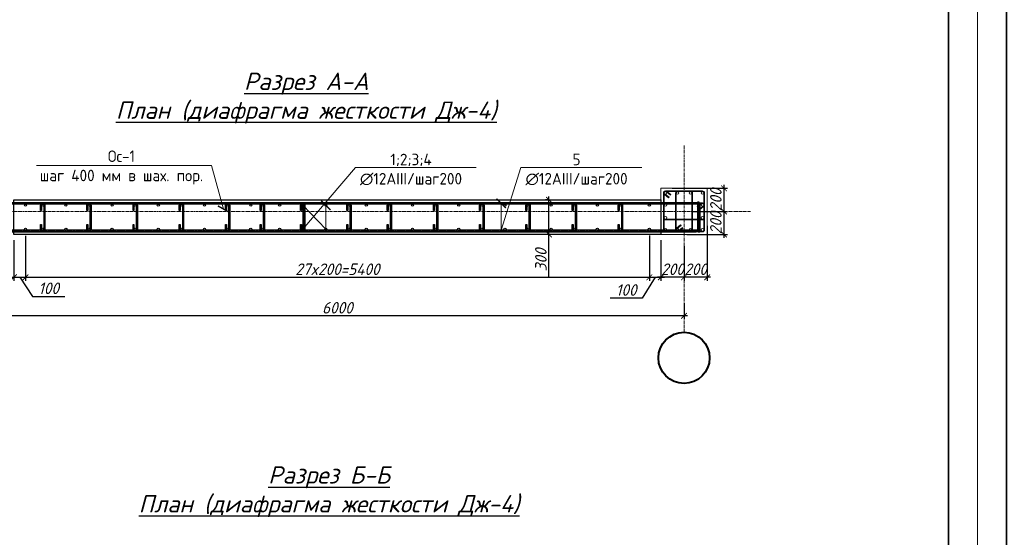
# Model space of a CAD drawing. Header units: millimetres. Extents: x -33345 to 4712671, y -3392 to 121473.
# Tile 1025 of 1056: x 4090046 to 4107090, y 71995 to 80958. Entities that reach past the tile are written whole.
import ezdxf
from ezdxf import colors
from ezdxf.entities.mleader import LeaderData, LeaderLine
from ezdxf.math import Vec2, Vec3

# ---------------------------------------------------------------- set-up
doc = ezdxf.new("R2010")
doc.units = ezdxf.units.MM
for name, pattern in [('AM_DIN_G_W050', [13.75, 9.75, -1.5, 1, -1.5]), ('ГОСТ 2.303 5', [24, 20, -1.5, 1, -1.5]), ('ГОСТ 2.303 6', [12, 8, -1.5, 1, -1.5]), ('осевая', [2, 1.25, -0.25, 0.25, -0.25])]:
    doc.linetypes.add(name, pattern=pattern)
doc.layers.add('_линия', color=7, linetype='Continuous')
for name, color, linetype, lineweight in [('w-line', 7, 'Continuous', 0), ('w-Армирования', 172, 'Continuous', 30), ('КЖ_ОСИ', 1, 'Continuous', 25), ('ос КЖ', 242, 'осевая', 15)]:
    doc.layers.add(name, color=color, linetype=linetype, lineweight=lineweight)
doc.styles.add('_text', font='isocpeui.ttf')
doc.styles.add('GOST-2.304_Type-B', font='GOST Common.ttf')
doc.styles.add('GOST-2.304_Type-B_italic', font='GOST Common Italic.ttf')
doc.dimstyles.new('A_100', dxfattribs={"dimtxt": 100, "dimasz": 50, "dimexe": 30, "dimexo": 50, "dimgap": 20, "dimtad": 1, "dimdec": 0, "dimtxsty": 'GOST-2.304_Type-B_italic', "dimblk": 'ARCHTICK', "dimcen": 0, "dimdle": 30, "dimclrd": 256, "dimclre": 256, "dimadec": 0, "dimazin": 0, "dimtfac": 1, "dimtdec": 0, "dimtmove": 0, "dimatfit": 3, "dimfxl": 1, "dimlwd": -1, "dimlwe": -1, "dimarcsym": 1})

# ---------------------------------------------------------------- blocks, each defined once
blk = doc.blocks.new('srhet')
at = {"lineweight": 20}
blk.add_lwpolyline([(-49807960, 24193266), (-49748560, 24193266), (-49748560, 24235266), (-49807960, 24235266)], close=True, dxfattribs=at)
at = {"lineweight": 35}
blk.add_lwpolyline([(-49805960, 24193766), (-49749060, 24193766), (-49749060, 24234766), (-49805960, 24234766)], close=True, dxfattribs=at)
blk = doc.blocks.new('_ArchTick')
at = {"color": 0, "linetype": 'ByBlock', "const_width": 0.15}
blk.add_lwpolyline([(-0.5, -0.5), (0.5, 0.5)], dxfattribs=at)
blk = doc.blocks.new('*D763')
at = {"transparency": 16777216}
for p, q in [((3932155.8, 1531158.2), (3932155.8, 1531042.4)), ((3938155.8, 1531181.3), (3938155.8, 1531042.4)), ((3938185.8, 1531072.4), (3932125.8, 1531072.4))]:
    blk.add_line(p, q, dxfattribs=at)
at = {"layer": 'Defpoints', "color": 0, "lineweight": 0, "transparency": 16777216}
for p in [(3932155.8, 1531208.2), (3938155.8, 1531231.3), (3932155.8, 1531072.4)]:
    blk.add_point(p, dxfattribs=at)
at = {"transparency": 16777216, "xscale": 50, "yscale": 50, "zscale": 50, "rotation": 180}
blk.add_blockref('_ArchTick', (3932155.8, 1531072.4), dxfattribs=at)
at = {"transparency": 16777216, "xscale": 50, "yscale": 50, "zscale": 50}
blk.add_blockref('_ArchTick', (3938155.8, 1531072.4), dxfattribs=at)
at = {"color": 0, "transparency": 16777216, "insert": (3935155.8, 1531142.4), "char_height": 100, "attachment_point": 5, "style": 'GOST-2.304_Type-B_italic'}
blk.add_mtext('6000', dxfattribs=at)
blk = doc.blocks.new('sg')
at = {"layer": 'w-line', "color": 0, "ltscale": 100}
blk.add_lwpolyline([(-221433862, 49544442), (-221428862, 49544442), (-221428862, 49549442), (-221433862, 49549442)], close=True, dxfattribs=at)
at = {"layer": 'w-Армирования', "color": 0, "lineweight": 13, "ltscale": 100}
for points in [[(-221432986, 49548466), (-221433441, 49548827, -0.7364565), (-221433362, 49549082), (-221429362, 49549082, -0.4142136), (-221429222, 49548942), (-221429222, 49544942, -0.4142136), (-221429362, 49544802), (-221433362, 49544802, -0.4142136), (-221433502, 49544942), (-221433502, 49548942, -0.6509933), (-221433268, 49549046), (-221432831, 49548700), (-221432782, 49548762), (-221433214, 49549105, 0.651037), (-221433582, 49548942), (-221433582, 49544942, 0.4142136), (-221433362, 49544722), (-221429362, 49544722, 0.4142136), (-221429142, 49544942), (-221429142, 49548942, 0.4142136), (-221429362, 49549162), (-221433362, 49549162, 0.7364553), (-221433487, 49548761), (-221433035, 49548403)], [(-221431684, 49545420), (-221432147, 49545053, 0.7161724), (-221432062, 49544802), (-221430662, 49544802, 0.4142136), (-221430522, 49544942), (-221430522, 49548942, 0.4142136), (-221430662, 49549082), (-221432062, 49549082, 0.4142136), (-221432202, 49548942), (-221432202, 49544942, 0.6451153), (-221431970, 49544837), (-221431530, 49545186), (-221431480, 49545123), (-221431916, 49544778, -0.6474561), (-221432282, 49544942), (-221432282, 49548942, -0.4142136), (-221432062, 49549162), (-221430662, 49549162, -0.4142136), (-221430442, 49548942), (-221430442, 49544942, -0.4142136), (-221430662, 49544722), (-221432062, 49544722, -0.7402736), (-221432185, 49545124), (-221431734, 49545482)], [(-221429895, 49547398), (-221429455, 49547747, -0.6451392), (-221429222, 49547642), (-221429222, 49546242, -0.4142136), (-221429362, 49546102), (-221433362, 49546102, -0.4142136), (-221433502, 49546242), (-221433502, 49547642, -0.4142136), (-221433362, 49547782), (-221429362, 49547782, -0.7424151), (-221429285, 49547525), (-221429740, 49547164), (-221429691, 49547102), (-221429239, 49547459, 0.7402736), (-221429362, 49547862), (-221433362, 49547862, 0.4142136), (-221433582, 49547642), (-221433582, 49546242, 0.4142136), (-221433362, 49546022), (-221429362, 49546022, 0.4142136), (-221429142, 49546242), (-221429142, 49547642, 0.6474593), (-221429508, 49547806), (-221429944, 49547461)]]:
    blk.add_lwpolyline(points, format="xyb", close=True, dxfattribs=at)
for centre in [(-221433362, 49548942), (-221432062, 49548942), (-221430662, 49548942), (-221429362, 49548942), (-221433362, 49547642), (-221429362, 49547642), (-221433362, 49546242), (-221429362, 49546242), (-221433362, 49544942), (-221432062, 49544942), (-221430662, 49544942), (-221429362, 49544942)]:
    blk.add_circle(centre, 140, dxfattribs=at)
at = {"layer": 'КЖ_ОСИ', "color": 0, "linetype": 'AM_DIN_G_W050', "lineweight": 13, "ltscale": 100}
for points in [[(-221432807, 49548731), (-221433250, 49549083, 0.6274968), (-221433542, 49548942), (-221433542, 49544942, 0.4142136), (-221433362, 49544762), (-221429362, 49544762, 0.4142136), (-221429182, 49544942), (-221429182, 49548942, 0.4142136), (-221429362, 49549122), (-221433362, 49549122, 0.7016331), (-221433477, 49548804), (-221433011, 49548434)], [(-221431505, 49545154), (-221431949, 49544802, -0.6306121), (-221432242, 49544942), (-221432242, 49548942, -0.4142136), (-221432062, 49549122), (-221430662, 49549122, -0.4142136), (-221430482, 49548942), (-221430482, 49544942, -0.4142136), (-221430662, 49544762), (-221432062, 49544762, -0.6306019), (-221432202, 49545055), (-221431709, 49545451)], [(-221429715, 49547133), (-221429222, 49547529, 0.6306121), (-221429362, 49547822), (-221433362, 49547822, 0.4142136), (-221433542, 49547642), (-221433542, 49546242, 0.4142136), (-221433362, 49546062), (-221429362, 49546062, 0.4142136), (-221429182, 49546242), (-221429182, 49547642, 0.6306019), (-221429475, 49547782), (-221429919, 49547430)]]:
    blk.add_lwpolyline(points, format="xyb", dxfattribs=at)
blk = doc.blocks.new('*D766')
at = {"transparency": 16777216}
for p, q in [((3932355.8, 1531726.7), (3932355.8, 1531376.2)), ((3932456.1, 1531764.6), (3932456.1, 1531376.2)), ((3932325.8, 1531406.2), (3932486.1, 1531406.2)), ((3932406, 1531406.2), (3932517.8, 1531241.2)), ((3932517.8, 1531241.2), (3932795.9, 1531241.2))]:
    blk.add_line(p, q, dxfattribs=at)
at = {"layer": 'Defpoints', "color": 0, "lineweight": 0, "transparency": 16777216}
for p in [(3932456.1, 1531814.6), (3932355.8, 1531776.7), (3932456.1, 1531406.2)]:
    blk.add_point(p, dxfattribs=at)
at = {"transparency": 16777216, "xscale": 50, "yscale": 50, "zscale": 50, "rotation": 180}
blk.add_blockref('_ArchTick', (3932355.8, 1531406.2), dxfattribs=at)
at = {"transparency": 16777216, "xscale": 50, "yscale": 50, "zscale": 50}
blk.add_blockref('_ArchTick', (3932456.1, 1531406.2), dxfattribs=at)
at = {"color": 0, "transparency": 16777216, "insert": (3932656.8, 1531311.2), "char_height": 100, "attachment_point": 5, "style": 'GOST-2.304_Type-B_italic'}
blk.add_mtext('100', dxfattribs=at)
blk = doc.blocks.new('*D767')
at = {"transparency": 16777216}
for p, q in [((3932456.1, 1531764.6), (3932456.1, 1531376.2)), ((3937856.1, 1531768.4), (3937856.1, 1531376.2)), ((3932426.1, 1531406.2), (3937886.1, 1531406.2))]:
    blk.add_line(p, q, dxfattribs=at)
at = {"layer": 'Defpoints', "color": 0, "lineweight": 0, "transparency": 16777216}
for p in [(3932456.1, 1531814.6), (3937856.1, 1531818.4), (3937856.1, 1531406.2)]:
    blk.add_point(p, dxfattribs=at)
at = {"transparency": 16777216, "xscale": 50, "yscale": 50, "zscale": 50, "rotation": 180}
blk.add_blockref('_ArchTick', (3932456.1, 1531406.2), dxfattribs=at)
at = {"transparency": 16777216, "xscale": 50, "yscale": 50, "zscale": 50}
blk.add_blockref('_ArchTick', (3937856.1, 1531406.2), dxfattribs=at)
at = {"color": 0, "transparency": 16777216, "insert": (3935156.1, 1531476.2), "char_height": 100, "attachment_point": 5, "style": 'GOST-2.304_Type-B_italic'}
blk.add_mtext('27x200=5400', dxfattribs=at)
blk = doc.blocks.new('*D768')
at = {"transparency": 16777216}
for p, q in [((3937856.1, 1531768.4), (3937856.1, 1531376.2)), ((3937955.8, 1531726.7), (3937955.8, 1531376.2)), ((3937906, 1531406.2), (3937794.7, 1531226.4)), ((3937826.1, 1531406.2), (3937985.8, 1531406.2)), ((3937794.7, 1531226.4), (3937516.6, 1531226.4))]:
    blk.add_line(p, q, dxfattribs=at)
at = {"layer": 'Defpoints', "color": 0, "lineweight": 0, "transparency": 16777216}
for p in [(3937856.1, 1531818.4), (3937955.8, 1531776.7), (3937955.8, 1531406.2)]:
    blk.add_point(p, dxfattribs=at)
at = {"transparency": 16777216, "xscale": 50, "yscale": 50, "zscale": 50, "rotation": 180}
blk.add_blockref('_ArchTick', (3937856.1, 1531406.2), dxfattribs=at)
at = {"transparency": 16777216, "xscale": 50, "yscale": 50, "zscale": 50}
blk.add_blockref('_ArchTick', (3937955.8, 1531406.2), dxfattribs=at)
at = {"color": 0, "transparency": 16777216, "insert": (3937655.6, 1531296.4), "char_height": 100, "attachment_point": 5, "style": 'GOST-2.304_Type-B_italic'}
blk.add_mtext('100', dxfattribs=at)
blk = doc.blocks.new('*D769')
at = {"transparency": 16777216}
for p, q in [((3936985.9, 1532076.7), (3936956.7, 1532076.7)), ((3936986.7, 1531746.7), (3936986.7, 1532106.7)), ((3936985.9, 1531776.7), (3936956.7, 1531776.7)), ((3936986.7, 1531408.1), (3936986.7, 1531776.7))]:
    blk.add_line(p, q, dxfattribs=at)
at = {"layer": 'Defpoints', "color": 0, "lineweight": 0, "transparency": 16777216}
for p in [(3936986.7, 1532076.7), (3937035.9, 1532076.7), (3937035.9, 1531776.7)]:
    blk.add_point(p, dxfattribs=at)
at = {"transparency": 16777216, "xscale": 50, "yscale": 50, "zscale": 50}
for p, rotation in [((3936986.7, 1532076.7), 90), ((3936986.7, 1531776.7), 270)]:
    blk.add_blockref('_ArchTick', p, dxfattribs=dict(at, rotation=rotation))
at = {"color": 0, "transparency": 16777216, "insert": (3936916.7, 1531556.7), "char_height": 100, "attachment_point": 5, "rotation": 90, "style": 'GOST-2.304_Type-B_italic'}
blk.add_mtext('300', dxfattribs=at)
blk = doc.blocks.new('*D772')
at = {"transparency": 16777216}
for p, q in [((3938355.8, 1531853.1), (3938355.8, 1531376.2)), ((3938155.8, 1531676.7), (3938155.8, 1531376.2)), ((3938385.8, 1531406.2), (3938125.8, 1531406.2))]:
    blk.add_line(p, q, dxfattribs=at)
at = {"layer": 'Defpoints', "color": 0, "lineweight": 0, "transparency": 16777216}
for p in [(3938355.8, 1531903.1), (3938155.8, 1531726.7), (3938155.8, 1531406.2)]:
    blk.add_point(p, dxfattribs=at)
at = {"transparency": 16777216, "xscale": 50, "yscale": 50, "zscale": 50, "rotation": 180}
blk.add_blockref('_ArchTick', (3938155.8, 1531406.2), dxfattribs=at)
at = {"transparency": 16777216, "xscale": 50, "yscale": 50, "zscale": 50}
blk.add_blockref('_ArchTick', (3938355.8, 1531406.2), dxfattribs=at)
at = {"color": 0, "transparency": 16777216, "insert": (3938255.8, 1531476.2), "char_height": 100, "attachment_point": 5, "style": 'GOST-2.304_Type-B_italic'}
blk.add_mtext('200', dxfattribs=at)
blk = doc.blocks.new('*D773')
at = {"transparency": 16777216}
for p, q in [((3937955.8, 1531726.7), (3937955.8, 1531376.2)), ((3938155.8, 1531676.7), (3938155.8, 1531376.2)), ((3938185.8, 1531406.2), (3937925.8, 1531406.2))]:
    blk.add_line(p, q, dxfattribs=at)
at = {"layer": 'Defpoints', "color": 0, "lineweight": 0, "transparency": 16777216}
for p in [(3937955.8, 1531776.7), (3938155.8, 1531726.7), (3937955.8, 1531406.2)]:
    blk.add_point(p, dxfattribs=at)
at = {"transparency": 16777216, "xscale": 50, "yscale": 50, "zscale": 50, "rotation": 180}
blk.add_blockref('_ArchTick', (3937955.8, 1531406.2), dxfattribs=at)
at = {"transparency": 16777216, "xscale": 50, "yscale": 50, "zscale": 50}
blk.add_blockref('_ArchTick', (3938155.8, 1531406.2), dxfattribs=at)
at = {"color": 0, "transparency": 16777216, "insert": (3938055.8, 1531476.2), "char_height": 100, "attachment_point": 5, "style": 'GOST-2.304_Type-B_italic'}
blk.add_mtext('200', dxfattribs=at)
blk = doc.blocks.new('*D774')
at = {"transparency": 16777216}
for p, q in [((3938054.3, 1532176.7), (3938531.2, 1532176.7)), ((3938501.2, 1532206.7), (3938501.2, 1531946.7)), ((3938230.7, 1531976.7), (3938531.2, 1531976.7))]:
    blk.add_line(p, q, dxfattribs=at)
at = {"layer": 'Defpoints', "color": 0, "lineweight": 0, "transparency": 16777216}
for p in [(3938004.3, 1532176.7), (3938180.7, 1531976.7), (3938501.2, 1531976.7)]:
    blk.add_point(p, dxfattribs=at)
at = {"transparency": 16777216, "xscale": 50, "yscale": 50, "zscale": 50}
for p, rotation in [((3938501.2, 1532176.7), 90), ((3938501.2, 1531976.7), 270)]:
    blk.add_blockref('_ArchTick', p, dxfattribs=dict(at, rotation=rotation))
at = {"color": 0, "transparency": 16777216, "insert": (3938431.2, 1532076.7), "char_height": 100, "attachment_point": 5, "rotation": 90, "style": 'GOST-2.304_Type-B_italic'}
blk.add_mtext('200', dxfattribs=at)
blk = doc.blocks.new('*D775')
at = {"transparency": 16777216}
for p, q in [((3938230.7, 1531976.7), (3938531.2, 1531976.7)), ((3938501.2, 1532006.7), (3938501.2, 1531746.7)), ((3938180.7, 1531776.7), (3938531.2, 1531776.7))]:
    blk.add_line(p, q, dxfattribs=at)
at = {"layer": 'Defpoints', "color": 0, "lineweight": 0, "transparency": 16777216}
for p in [(3938180.7, 1531976.7), (3938130.7, 1531776.7), (3938501.2, 1531776.7)]:
    blk.add_point(p, dxfattribs=at)
at = {"transparency": 16777216, "xscale": 50, "yscale": 50, "zscale": 50}
for p, rotation in [((3938501.2, 1531976.7), 90), ((3938501.2, 1531776.7), 270)]:
    blk.add_blockref('_ArchTick', p, dxfattribs=dict(at, rotation=rotation))
at = {"color": 0, "transparency": 16777216, "insert": (3938431.2, 1531876.7), "char_height": 100, "attachment_point": 5, "rotation": 90, "style": 'GOST-2.304_Type-B_italic'}
blk.add_mtext('200', dxfattribs=at)
blk = doc.blocks.new('ЦРФУ')
at = {"color": 0, "lineweight": 30, "ltscale": 12}
for points in [[(3932020.8, 1532056.7), (3932020.8, 1531824.9, 0.414214), (3932046, 1531799.7), (3938260.5, 1531799.7, 0.414214), (3938285.7, 1531824.9), (3938285.7, 1532056.7), (3938271.7, 1532056.7), (3938271.7, 1531824.9, -0.497915), (3938260.5, 1531813.7), (3932046, 1531813.7, -0.414214), (3932034.8, 1531824.9), (3932034.8, 1532056.7)], [(3932026.5, 1531796.7), (3932026.5, 1532028.5, -0.414214), (3932051.7, 1532053.7), (3938266.3, 1532053.7, -0.414214), (3938291.5, 1532028.5), (3938291.5, 1531796.7), (3938277.5, 1531796.7), (3938277.5, 1532028.5, 0.497915), (3938266.3, 1532039.7), (3932051.7, 1532039.7, 0.414214), (3932040.5, 1532028.5), (3932040.5, 1531796.7)], [(3932595, 1531862.7), (3932595, 1531823.3, 1), (3932616.6, 1531823.3), (3932616.6, 1532030.1, 1.000001), (3932595, 1532030.1), (3932595, 1531985.6), (3932587, 1531985.6), (3932587, 1532030.1, -1), (3932624.6, 1532030.1), (3932624.6, 1531823.3, -1), (3932587, 1531823.3), (3932587, 1531862.7)], [(3932995, 1531862.7), (3932995, 1531823.3, 1), (3933016.6, 1531823.3), (3933016.6, 1532030.1, 1.000001), (3932995, 1532030.1), (3932995, 1531985.6), (3932987, 1531985.6), (3932987, 1532030.1, -1), (3933024.6, 1532030.1), (3933024.6, 1531823.3, -1), (3932987, 1531823.3), (3932987, 1531862.7)], [(3933395, 1531862.7), (3933395, 1531823.3, 1), (3933416.6, 1531823.3), (3933416.6, 1532030.1, 1.000001), (3933395, 1532030.1), (3933395, 1531985.6), (3933387, 1531985.6), (3933387, 1532030.1, -1), (3933424.6, 1532030.1), (3933424.6, 1531823.3, -1), (3933387, 1531823.3), (3933387, 1531862.7)], [(3933795, 1531862.7), (3933795, 1531823.3, 1), (3933816.6, 1531823.3), (3933816.6, 1532030.1, 1.000001), (3933795, 1532030.1), (3933795, 1531985.6), (3933787, 1531985.6), (3933787, 1532030.1, -1), (3933824.6, 1532030.1), (3933824.6, 1531823.3, -1), (3933787, 1531823.3), (3933787, 1531862.7)], [(3934195, 1531862.7), (3934195, 1531823.3, 1), (3934216.6, 1531823.3), (3934216.6, 1532030.1, 1.000001), (3934195, 1532030.1), (3934195, 1531985.6), (3934187, 1531985.6), (3934187, 1532030.1, -1), (3934224.6, 1532030.1), (3934224.6, 1531823.3, -1), (3934187, 1531823.3), (3934187, 1531862.7)], [(3934495, 1531862.7), (3934495, 1531823.3, 1), (3934516.6, 1531823.3), (3934516.6, 1532030.1, 1.000001), (3934495, 1532030.1), (3934495, 1531985.6), (3934487, 1531985.6), (3934487, 1532030.1, -1), (3934524.6, 1532030.1), (3934524.6, 1531823.3, -1), (3934487, 1531823.3), (3934487, 1531862.7)], [(3934845, 1531862.7), (3934845, 1531823.3, 1), (3934866.6, 1531823.3), (3934866.6, 1532030.1, 1.000001), (3934845, 1532030.1), (3934845, 1531985.6), (3934837, 1531985.6), (3934837, 1532030.1, -1), (3934874.6, 1532030.1), (3934874.6, 1531823.3, -1), (3934837, 1531823.3), (3934837, 1531862.7)], [(3935245, 1531862.7), (3935245, 1531823.3, 1), (3935266.6, 1531823.3), (3935266.6, 1532030.1, 1.000001), (3935245, 1532030.1), (3935245, 1531985.6), (3935237, 1531985.6), (3935237, 1532030.1, -1), (3935274.6, 1532030.1), (3935274.6, 1531823.3, -1), (3935237, 1531823.3), (3935237, 1531862.7)], [(3935595, 1531862.7), (3935595, 1531823.3, 1), (3935616.6, 1531823.3), (3935616.6, 1532030.1, 1.000001), (3935595, 1532030.1), (3935595, 1531985.6), (3935587, 1531985.6), (3935587, 1532030.1, -1), (3935624.6, 1532030.1), (3935624.6, 1531823.3, -1), (3935587, 1531823.3), (3935587, 1531862.7)], [(3935995, 1531862.7), (3935995, 1531823.3, 1), (3936016.6, 1531823.3), (3936016.6, 1532030.1, 1.000001), (3935995, 1532030.1), (3935995, 1531985.6), (3935987, 1531985.6), (3935987, 1532030.1, -1), (3936024.6, 1532030.1), (3936024.6, 1531823.3, -1), (3935987, 1531823.3), (3935987, 1531862.7)], [(3936395, 1531862.7), (3936395, 1531823.3, 1), (3936416.6, 1531823.3), (3936416.6, 1532030.1, 1.000001), (3936395, 1532030.1), (3936395, 1531985.6), (3936387, 1531985.6), (3936387, 1532030.1, -1), (3936424.6, 1532030.1), (3936424.6, 1531823.3, -1), (3936387, 1531823.3), (3936387, 1531862.7)], [(3936795, 1531862.7), (3936795, 1531823.3, 1), (3936816.6, 1531823.3), (3936816.6, 1532030.1, 1.000001), (3936795, 1532030.1), (3936795, 1531985.6), (3936787, 1531985.6), (3936787, 1532030.1, -1), (3936824.6, 1532030.1), (3936824.6, 1531823.3, -1), (3936787, 1531823.3), (3936787, 1531862.7)], [(3937195, 1531862.7), (3937195, 1531823.3, 1), (3937216.6, 1531823.3), (3937216.6, 1532030.1, 1.000001), (3937195, 1532030.1), (3937195, 1531985.6), (3937187, 1531985.6), (3937187, 1532030.1, -1), (3937224.6, 1532030.1), (3937224.6, 1531823.3, -1), (3937187, 1531823.3), (3937187, 1531862.7)], [(3937595, 1531862.7), (3937595, 1531823.3, 1), (3937616.6, 1531823.3), (3937616.6, 1532030.1, 1.000001), (3937595, 1532030.1), (3937595, 1531985.6), (3937587, 1531985.6), (3937587, 1532030.1, -1), (3937624.6, 1532030.1), (3937624.6, 1531823.3, -1), (3937587, 1531823.3), (3937587, 1531862.7)]]:
    blk.add_lwpolyline(points, format="xyb", close=True, dxfattribs=at)
at = {"color": 0, "linetype": 'ГОСТ 2.303 5'}
for points in [[(3938278.7, 1532056.7), (3938278.7, 1531824.9, -0.414214), (3938260.5, 1531806.7), (3932046, 1531806.7, -0.414214), (3932027.8, 1531824.9), (3932027.8, 1532056.7)], [(3938284.5, 1531796.7), (3938284.5, 1532028.5, 0.414214), (3938266.3, 1532046.7), (3932051.7, 1532046.7, 0.414214), (3932033.5, 1532028.5), (3932033.5, 1531796.7)]]:
    blk.add_lwpolyline(points, format="xyb", dxfattribs=at)
blk.add_lwpolyline([(3932355.8, 1532076.7), (3937955.8, 1532076.7), (3937955.8, 1531776.7), (3932355.8, 1531776.7)], close=True)
at = {"color": 0, "linetype": 'ГОСТ 2.303 6'}
for points in [[(3932591, 1531862.7), (3932591, 1531823.3, 1), (3932620.6, 1531823.3), (3932620.6, 1532030.1, 1), (3932591, 1532030.1), (3932591, 1531985.6)], [(3932991, 1531862.7), (3932991, 1531823.3, 1), (3933020.6, 1531823.3), (3933020.6, 1532030.1, 1), (3932991, 1532030.1), (3932991, 1531985.6)], [(3933391, 1531862.7), (3933391, 1531823.3, 1), (3933420.6, 1531823.3), (3933420.6, 1532030.1, 1), (3933391, 1532030.1), (3933391, 1531985.6)], [(3933791, 1531862.7), (3933791, 1531823.3, 1), (3933820.6, 1531823.3), (3933820.6, 1532030.1, 1), (3933791, 1532030.1), (3933791, 1531985.6)], [(3934191, 1531862.7), (3934191, 1531823.3, 1), (3934220.6, 1531823.3), (3934220.6, 1532030.1, 1), (3934191, 1532030.1), (3934191, 1531985.6)], [(3934491, 1531862.7), (3934491, 1531823.3, 1), (3934520.6, 1531823.3), (3934520.6, 1532030.1, 1), (3934491, 1532030.1), (3934491, 1531985.6)], [(3934841, 1531862.7), (3934841, 1531823.3, 1), (3934870.6, 1531823.3), (3934870.6, 1532030.1, 1), (3934841, 1532030.1), (3934841, 1531985.6)], [(3935241, 1531862.7), (3935241, 1531823.3, 1), (3935270.6, 1531823.3), (3935270.6, 1532030.1, 1), (3935241, 1532030.1), (3935241, 1531985.6)], [(3935591, 1531862.7), (3935591, 1531823.3, 1), (3935620.6, 1531823.3), (3935620.6, 1532030.1, 1), (3935591, 1532030.1), (3935591, 1531985.6)], [(3935991, 1531862.7), (3935991, 1531823.3, 1), (3936020.6, 1531823.3), (3936020.6, 1532030.1, 1), (3935991, 1532030.1), (3935991, 1531985.6)], [(3936391, 1531862.7), (3936391, 1531823.3, 1), (3936420.6, 1531823.3), (3936420.6, 1532030.1, 1), (3936391, 1532030.1), (3936391, 1531985.6)], [(3936791, 1531862.7), (3936791, 1531823.3, 1), (3936820.6, 1531823.3), (3936820.6, 1532030.1, 1), (3936791, 1532030.1), (3936791, 1531985.6)], [(3937191, 1531862.7), (3937191, 1531823.3, 1), (3937220.6, 1531823.3), (3937220.6, 1532030.1, 1), (3937191, 1532030.1), (3937191, 1531985.6)], [(3937591, 1531862.7), (3937591, 1531823.3, 1), (3937620.6, 1531823.3), (3937620.6, 1532030.1, 1), (3937591, 1532030.1), (3937591, 1531985.6)]]:
    blk.add_lwpolyline(points, format="xyb", dxfattribs=at)
at = {"color": 0, "lineweight": 30, "ltscale": 4}
for centre, radius in [((3932455.8, 1532030.1), 9), ((3932605.8, 1532030.1), 9), ((3932805.8, 1532030.1), 9), ((3933005.8, 1532030.1), 9), ((3933205.8, 1532030.1), 9), ((3933405.8, 1532030.1), 9), ((3933605.8, 1532030.1), 9), ((3933805.8, 1532030.1), 9), ((3934005.8, 1532030.1), 9), ((3934205.8, 1532030.1), 9), ((3934405.8, 1532030.1), 9), ((3934505.8, 1532030.1), 9), ((3934655.8, 1532030.1), 9), ((3934855.8, 1532030.1), 9), ((3935055.8, 1532030.1), 9), ((3935255.8, 1532030.1), 9), ((3935405.8, 1532030.1), 9), ((3935605.8, 1532030.1), 9), ((3935805.8, 1532030.1), 9), ((3936005.8, 1532030.1), 9), ((3936205.8, 1532030.1), 9), ((3936405.8, 1532030.1), 9), ((3936605.8, 1532030.1), 9), ((3936805.8, 1532030.1), 9), ((3937005.8, 1532030.1), 9), ((3937205.8, 1532030.1), 9), ((3937405.8, 1532030.1), 9), ((3937605.8, 1532030.1), 9), ((3937855.8, 1532030.1), 9), ((3932455.8, 1531823.3), 9.6), ((3932605.8, 1531823.3), 9.6), ((3932805.8, 1531823.3), 9.6), ((3933005.8, 1531823.3), 9.6), ((3933205.8, 1531823.3), 9.6), ((3933405.8, 1531823.3), 9.6), ((3933605.8, 1531823.3), 9.6), ((3933805.8, 1531823.3), 9.6), ((3934005.8, 1531823.3), 9.6), ((3934205.8, 1531823.3), 9.6), ((3934405.8, 1531823.3), 9.6), ((3934505.8, 1531823.3), 9.6), ((3934655.8, 1531823.3), 9.6), ((3934855.8, 1531823.3), 9.6), ((3935055.8, 1531823.3), 9.6), ((3935255.8, 1531823.3), 9.6), ((3935405.8, 1531823.3), 9.6), ((3935605.8, 1531823.3), 9.6), ((3935805.8, 1531823.3), 9.6), ((3936005.8, 1531823.3), 9.6), ((3936205.8, 1531823.3), 9.6), ((3936405.8, 1531823.3), 9.6), ((3936605.8, 1531823.3), 9.6), ((3936805.8, 1531823.3), 9.6), ((3937005.8, 1531823.3), 9.6), ((3937205.8, 1531823.3), 9.6), ((3937405.8, 1531823.3), 9.6), ((3937605.8, 1531823.3), 9.6), ((3937855.8, 1531823.3), 9.6)]:
    blk.add_circle(centre, radius, dxfattribs=at)
at = {"lineweight": 40}
blk.add_circle((3938155.8, 1530708.5), 221.5, dxfattribs=at)
at = {"layer": 'ос КЖ', "lineweight": 15, "ltscale": 20}
blk.add_line((3938155.8, 1532547.6), (3938155.8, 1530930), dxfattribs=at)
blk.add_lwpolyline([(3938731.8, 1531976.7), (3938031.3, 1531976.7), (3932421.5, 1531976.7), (3931273.7, 1531976.7)], dxfattribs=at)
at = {"lineweight": 13, "xscale": 0.07999999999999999, "yscale": 0.07999999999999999, "zscale": 0.07999999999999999}
blk.add_blockref('sg', (21652664.8, -2431778.6), dxfattribs=at)
at = {"ltscale": 20, "char_height": 150, "width": 7656.631, "attachment_point": 5, "style": '_text'}
for s, insert in [('{\\LРазрез А-А \\PПлан (диафрагма жесткости Дж-4) }', (3934886.5, 1532957.8)), ('{\\LРазрез Б-Б\\PПлан (диафрагма жесткости Дж-4) }', (3935083.8, 1529550))]:
    blk.add_mtext(s, dxfattribs=dict(at, insert=insert))
for base, p1, p2, angle, picture, middle in [((3938501.2, 1531976.7), (3938004.3, 1532176.7), (3938180.7, 1531976.7), 270, '*D774', (3938501.2, 1532076.7)), ((3936986.7, 1532076.7), (3937035.9, 1531776.7), (3937035.9, 1532076.7), 90, '*D769', (3937065.3, 1531556.7)), ((3938501.2, 1531776.7), (3938180.7, 1531976.7), (3938130.7, 1531776.7), 270, '*D775', (3938501.2, 1531876.7)), ((3938155.8, 1531406.2), (3938355.8, 1531903.1), (3938155.8, 1531726.7), 180, '*D772', (3938255.8, 1531406.2)), ((3937955.8, 1531406.2), (3938155.8, 1531726.7), (3937955.8, 1531776.7), 180, '*D773', (3938055.8, 1531406.2))]:
    dim = blk.add_linear_dim(base=base, p1=p1, p2=p2, angle=angle, dimstyle='A_100', override={"dimtmove": 1})
    dim.commit()
    dim.dimension.update_dxf_attribs({"geometry": picture, "text_midpoint": middle, "dimtype": 128})
for base, p1, p2, picture, middle in [((3932456.1, 1531406.2), (3932355.8, 1531776.7), (3932456.1, 1531814.6), '*D766', (3932537.8, 1531241.2)), ((3937955.8, 1531406.2), (3937856.1, 1531818.4), (3937955.8, 1531776.7), '*D768', (3937774.7, 1531226.4))]:
    dim = blk.add_linear_dim(base=base, p1=p1, p2=p2, dimstyle='A_100', override={"dimtmove": 1})
    dim.commit()
    dim.dimension.update_dxf_attribs({"geometry": picture, "text_midpoint": middle, "dimtype": 128})
dim = blk.add_linear_dim(base=(3937856.1, 1531406.2), p1=(3932456.1, 1531814.6), p2=(3937856.1, 1531818.4), text='27x200=<>', dimstyle='A_100')
dim.commit()
dim.dimension.update_dxf_attribs({"geometry": '*D767', "text_midpoint": (3935156.1, 1531476.2)})
dim = blk.add_linear_dim(base=(3932155.8, 1531072.4), p1=(3938155.8, 1531231.3), p2=(3932155.8, 1531208.2), angle=180, dimstyle='A_100')
dim.commit()
dim.dimension.update_dxf_attribs({"geometry": '*D763', "text_midpoint": (3935155.8, 1531142.4)})
ml = blk.add_multileader_mtext('Standard')
ml.set_content('Ос-1\\Pшаг 400 мм в шах. пор.', color=256, style='GOST-2.304_Type-B')
ml.set_leader_properties()
ml.set_arrow_properties(name='ARCHTICK')
ml.build(insert=Vec2(0, 0))
ml.multileader.update_dxf_attribs({"text_left_attachment_type": 6, "text_right_attachment_type": 6, "arrow_head_size": 80})
ctx = ml.context
ctx.base_point, ctx.char_height, ctx.arrow_head_size, ctx.plane_origin = Vec3(3932116.5, 1532374.6), 100, 80, Vec3(3935382.4, 1532169.4)
ctx.left_attachment, ctx.right_attachment, ctx.text_align_type = 6, 6, 1
notes = []
notes.append((ctx, [(0, (1, 1, 0), (3934066.6, 1532374.6), (-1, 0), 8, [(0, [(3934170.6, 1531996.6)], 0, [])])]))
ctx.mtext.insert, ctx.mtext.rotation, ctx.mtext.alignment, ctx.mtext.flow_direction = Vec3(3933286.4, 1532504.6), 6.283185, 2, 5
ml = blk.add_multileader_mtext('Standard')
ml.set_content('1;2;3;4\\P\\pxqc;∅12AIII/шаг200', color=256, style='GOST-2.304_Type-B')
ml.set_leader_properties()
ml.set_arrow_properties(name='ARCHTICK')
ml.build(insert=Vec2(0, 0))
ml.multileader.update_dxf_attribs({"text_left_attachment_type": 6, "text_right_attachment_type": 6, "arrow_head_size": 80})
ctx = ml.context
ctx.base_point, ctx.char_height, ctx.arrow_head_size, ctx.plane_origin = Vec3(3935319.1, 1532356.3), 100, 80, Vec3(3936020.7, 1532169.4)
ctx.left_attachment, ctx.right_attachment, ctx.text_align_type = 6, 6, 1
notes.append((ctx, [(1, (1, 1, 0), (3935311.1, 1532356.3), (1, 0), 8, [(3, [(3935055.8, 1532030.1), (3935055.8, 1531823.3), (3934855.8, 1532030.1), (3934855.8, 1531823.3)], 0, [])])]))
ctx.mtext.insert, ctx.mtext.rotation, ctx.mtext.alignment, ctx.mtext.flow_direction = Vec3(3935792.7, 1532476.3), 6.283185, 2, 5
ml = blk.add_multileader_mtext('Standard')
ml.set_content('5\\P\\pxqc;∅12AIII/шаг200', color=256, style='GOST-2.304_Type-B')
ml.set_leader_properties()
ml.set_arrow_properties(name='ARCHTICK')
ml.build(insert=Vec2(0, 0))
ml.multileader.update_dxf_attribs({"text_left_attachment_type": 6, "text_right_attachment_type": 6, "arrow_head_size": 80})
ctx = ml.context
ctx.base_point, ctx.char_height, ctx.arrow_head_size, ctx.plane_origin = Vec3(3936752.2, 1532356.3), 100, 80, Vec3(3937453.7, 1532169.4)
ctx.left_attachment, ctx.right_attachment, ctx.text_align_type = 6, 6, 1
notes.append((ctx, [(1, (1, 1, 0), (3936744.2, 1532356.3), (1, 0), 8, [(1, [(3936572.6, 1532046.7), (3936572.6, 1531813.7)], 0, [])])]))
ctx.mtext.insert, ctx.mtext.rotation, ctx.mtext.alignment, ctx.mtext.flow_direction = Vec3(3937225.7, 1532476.3), 6.283185, 2, 5
for ctx, leaders in notes:
    for number, flags, end, landing, length, lines in leaders:
        leader = LeaderData()
        leader.index, (leader.has_last_leader_line, leader.has_dogleg_vector, leader.attachment_direction) = number, flags
        leader.last_leader_point, leader.dogleg_vector, leader.dogleg_length = Vec3(end), Vec3(landing), length
        for number, points, colour, breaks in lines:
            line = LeaderLine()
            line.index, line.vertices, line.color, line.breaks = number, Vec3.list(points), colors.encode_raw_color(colour), breaks
            leader.lines.append(line)
        ctx.leaders.append(leader)

msp = doc.modelspace()

# ---------------------------------------------------------------- block references
at = {"color": 177, "lineweight": 0, "true_color": 0x293189, "xscale": 2, "yscale": 2, "zscale": 2}
msp.add_blockref('ЦРФУ', (-3774766.078, -2986315.562), dxfattribs=at)
at = {"layer": '_линия', "color": 18, "lineweight": 0, "rotation": 270}
for p in [(-20128640.753, -49704059.044), (-20086640.753, -49704059.044)]:
    msp.add_blockref('srhet', p, dxfattribs=at)

doc.saveas('drawing.dxf')
